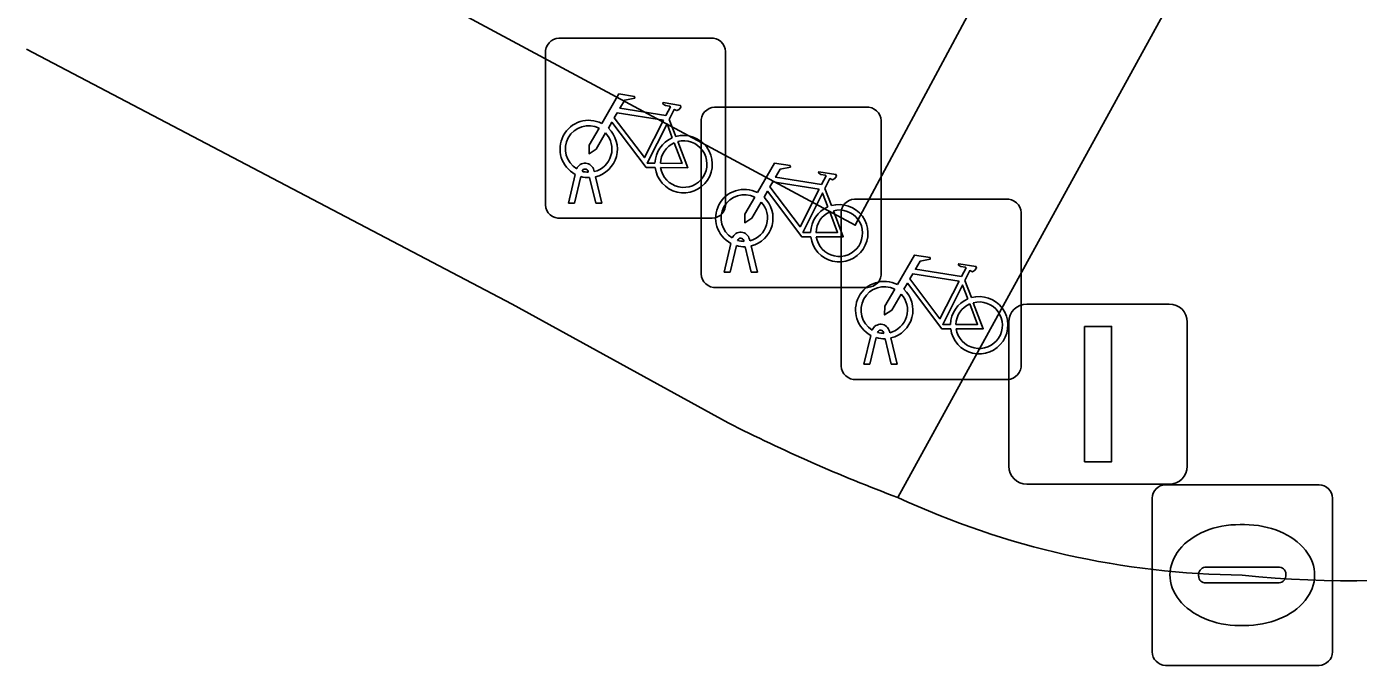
# Model space of a CAD drawing. Extents: x 159489 to 160304, y 383825 to 384531.
# Drawn here: x 160038.67 to 160046.05, y 383902.91 to 383906.45 of the extents above; entities that cross this region are included whole.
import ezdxf

# ---------------------------------------------------------------- set-up
doc = ezdxf.new("R2010")
doc.units = 0
for name, color, linetype in [('IMGEO_Fietsenrek', 7, 'Continuous'), ('IMGEO_Groenvoorziening', 7, 'Continuous'), ('IMGEO_Kolk', 7, 'Continuous'), ('IMGEO_Lichtmast', 7, 'Continuous'), ('IMGEO_Rijbaan_lokaal_open', 7, 'Continuous'), ('IMGEO_Voetpad_open', 7, 'Continuous')]:
    doc.layers.add(name, color=color, linetype=linetype)

msp = doc.modelspace()

# ---------------------------------------------------------------- linework, layer by layer
at = {"layer": 'IMGEO_Fietsenrek'}
for p, q in [((160041.6189, 383906.3875), (160042.4598, 383906.3875)), ((160042.4598, 383906.3875), (160041.6189, 383906.3875)), ((160041.5445, 383905.4629), (160041.5445, 383906.3038)), ((160041.5445, 383906.3038), (160041.5445, 383905.4629)), ((160042.5435, 383906.3131), (160042.5435, 383905.4722)), ((160042.5435, 383905.4722), (160042.5435, 383906.3131)), ((160042.4819, 383906.0045), (160043.3228, 383906.0045)), ((160043.3228, 383906.0045), (160042.4819, 383906.0045)), ((160042.2312, 383905.9372), (160042.2675, 383905.842)), ((160042.4075, 383905.0799), (160042.4075, 383905.9208)), ((160042.4075, 383905.9208), (160042.4075, 383905.0799)), ((160043.4065, 383905.9301), (160043.4065, 383905.0892)), ((160043.4065, 383905.0892), (160043.4065, 383905.9301)), ((160041.6715, 383905.4723), (160041.7098, 383905.6323)), ((160041.7402, 383905.6201), (160041.7049, 383905.4723)), ((160041.7819, 383905.6439), (160041.7809, 383905.6482)), ((160041.823, 383905.4723), (160041.7891, 383905.614)), ((160041.8126, 383905.6554), (160041.8144, 383905.6475)), ((160041.8214, 383905.6183), (160041.8564, 383905.4723)), ((160043.0942, 383905.5542), (160043.1305, 383905.459)), ((160041.7049, 383905.4723), (160041.6715, 383905.4723)), ((160041.8564, 383905.4723), (160041.823, 383905.4723)), ((160043.2579, 383905.4945), (160044.0988, 383905.4945)), ((160044.0988, 383905.4945), (160043.2579, 383905.4945)), ((160042.4691, 383905.3885), (160041.6282, 383905.3885)), ((160041.6282, 383905.3885), (160042.4691, 383905.3885)), ((160043.1835, 383904.5699), (160043.1835, 383905.4108)), ((160043.1835, 383905.4108), (160043.1835, 383904.5699)), ((160044.1825, 383905.4201), (160044.1825, 383904.5792)), ((160044.1825, 383904.5792), (160044.1825, 383905.4201)), ((160042.5345, 383905.0893), (160042.5728, 383905.2493)), ((160042.6032, 383905.2371), (160042.5679, 383905.0893)), ((160042.6449, 383905.2609), (160042.6439, 383905.2652)), ((160042.686, 383905.0893), (160042.6521, 383905.231)), ((160042.6756, 383905.2724), (160042.6774, 383905.2645)), ((160042.6844, 383905.2353), (160042.7194, 383905.0893)), ((160042.5679, 383905.0893), (160042.5345, 383905.0893)), ((160042.7194, 383905.0893), (160042.686, 383905.0893)), ((160043.8702, 383905.0442), (160043.9065, 383904.949)), ((160043.3321, 383905.0055), (160042.4912, 383905.0055)), ((160042.4912, 383905.0055), (160043.3321, 383905.0055)), ((160043.3105, 383904.5793), (160043.3488, 383904.7393)), ((160043.3792, 383904.7271), (160043.3439, 383904.5793)), ((160043.4209, 383904.7509), (160043.4199, 383904.7552)), ((160043.462, 383904.5793), (160043.4281, 383904.721)), ((160043.4516, 383904.7624), (160043.4534, 383904.7545)), ((160043.4604, 383904.7253), (160043.4954, 383904.5793)), ((160043.3439, 383904.5793), (160043.3105, 383904.5793)), ((160043.4954, 383904.5793), (160043.462, 383904.5793)), ((160044.1081, 383904.4955), (160043.2672, 383904.4955)), ((160043.2672, 383904.4955), (160044.1081, 383904.4955))]:
    msp.add_line(p, q, dxfattribs=at)
for points in [[(160041.8571, 383905.9142), (160041.9518, 383906.0777), (160042.038, 383906.0639), (160042.0397, 383906.0552), (160041.9836, 383906.0443), (160041.9574, 383905.999), (160042.2126, 383905.9582)], [(160042.1997, 383905.933), (160041.9429, 383905.974), (160041.9262, 383905.9452), (160042.0932, 383905.7249), (160042.1997, 383905.933)], [(160042.2126, 383905.9582), (160042.2376, 383906.007), (160042.2325, 383906.011), (160042.2093, 383906.0147), (160042.1966, 383906.0222), (160042.1956, 383906.0253), (160042.1978, 383906.0299), (160042.2926, 383906.0148), (160042.2949, 383906.0045), (160042.2855, 383905.9921), (160042.2731, 383905.9857), (160042.2586, 383905.9919), (160042.2312, 383905.9372)], [(160042.1528, 383905.6695), (160042.1031, 383905.6696), (160041.9124, 383905.9213), (160041.8934, 383905.8885)], [(160042.2477, 383905.835), (160042.2184, 383905.9118), (160042.109, 383905.6937), (160042.1517, 383905.6936)], [(160041.8778, 383905.8617), (160041.8262, 383905.7725), (160041.7863, 383905.7465), (160041.7875, 383905.794), (160041.842, 383905.8882)], [(160042.1817, 383905.6935), (160042.3016, 383905.6933), (160042.2584, 383905.8069)], [(160042.2782, 383905.8138), (160042.3332, 383905.6692), (160042.1831, 383905.6695)], [(160042.7201, 383905.5312), (160042.8148, 383905.6947), (160042.901, 383905.6809), (160042.9027, 383905.6722), (160042.8466, 383905.6613), (160042.8204, 383905.616), (160043.0756, 383905.5752)], [(160043.0756, 383905.5752), (160043.1006, 383905.624), (160043.0955, 383905.628), (160043.0723, 383905.6317), (160043.0596, 383905.6392), (160043.0586, 383905.6423), (160043.0608, 383905.6469), (160043.1556, 383905.6318), (160043.1579, 383905.6215), (160043.1485, 383905.6091), (160043.1361, 383905.6027), (160043.1216, 383905.6089), (160043.0942, 383905.5542)], [(160043.0158, 383905.2865), (160042.9661, 383905.2866), (160042.7754, 383905.5383), (160042.7564, 383905.5055)], [(160043.0627, 383905.55), (160042.8059, 383905.591), (160042.7892, 383905.5622), (160042.9562, 383905.3419), (160043.0627, 383905.55)], [(160043.1107, 383905.452), (160043.0814, 383905.5288), (160042.972, 383905.3107), (160043.0147, 383905.3106)], [(160042.7408, 383905.4787), (160042.6892, 383905.3895), (160042.6493, 383905.3635), (160042.6505, 383905.411), (160042.705, 383905.5052)], [(160043.0447, 383905.3105), (160043.1646, 383905.3103), (160043.1214, 383905.4239)], [(160043.1412, 383905.4308), (160043.1962, 383905.2862), (160043.0461, 383905.2865)], [(160043.4961, 383905.0212), (160043.5908, 383905.1847), (160043.677, 383905.1709), (160043.6787, 383905.1622), (160043.6226, 383905.1513), (160043.5964, 383905.106), (160043.8516, 383905.0652)], [(160043.8387, 383905.04), (160043.5819, 383905.081), (160043.5652, 383905.0522), (160043.7322, 383904.8319), (160043.8387, 383905.04)], [(160043.8516, 383905.0652), (160043.8766, 383905.114), (160043.8715, 383905.118), (160043.8483, 383905.1217), (160043.8356, 383905.1292), (160043.8346, 383905.1323), (160043.8368, 383905.1369), (160043.9316, 383905.1218), (160043.9339, 383905.1115), (160043.9245, 383905.0991), (160043.9121, 383905.0927), (160043.8976, 383905.0989), (160043.8702, 383905.0442)], [(160043.7918, 383904.7765), (160043.7421, 383904.7766), (160043.5514, 383905.0283), (160043.5324, 383904.9955)], [(160043.8867, 383904.942), (160043.8574, 383905.0188), (160043.748, 383904.8007), (160043.7907, 383904.8006)], [(160043.5168, 383904.9687), (160043.4652, 383904.8795), (160043.4253, 383904.8535), (160043.4265, 383904.901), (160043.481, 383904.9952)], [(160043.8207, 383904.8005), (160043.9406, 383904.8003), (160043.8974, 383904.9139)], [(160043.9172, 383904.9208), (160043.9722, 383904.7762), (160043.8221, 383904.7765)]]:
    msp.add_lwpolyline(points, dxfattribs=at)
for centre, radius, start, end in [((160041.6222, 383906.3096), 0.0779, 92.4484, 184.28452), ((160041.6222, 383906.3096), 0.0779, 92.4484, 184.28452), ((160042.4656, 383906.3098), 0.0779, 2.4484, 94.28452), ((160042.4656, 383906.3098), 0.0779, 2.4484, 94.28452), ((160042.4852, 383905.9266), 0.0779, 92.4484, 184.28452), ((160042.4852, 383905.9266), 0.0779, 92.4484, 184.28452), ((160043.3286, 383905.9268), 0.0779, 2.4484, 94.28452), ((160043.3286, 383905.9268), 0.0779, 2.4484, 94.28452), ((160041.7841, 383905.7729), 0.159, 62.67661, 242.13685), ((160041.7841, 383905.7729), 0.129, 63.31916, 238.90302), ((160041.7841, 383905.7729), 0.129, 283.60429, 43.43025), ((160041.7841, 383905.7729), 0.159, 283.5766, 46.60424), ((160042.3107, 383905.6889), 0.159, 113.3408, 178.32165), ((160042.3107, 383905.6889), 0.159, 187.0065, 105.77075), ((160042.3107, 383905.6889), 0.129, 113.92302, 177.95563), ((160042.3107, 383905.6889), 0.129, 188.67146, 104.58832), ((160041.7639, 383905.6443), 0.0499, 12.8025, 158.69338), ((160041.7841, 383905.7729), 0.159, 253.99666, 271.78671), ((160041.7639, 383905.6443), 0.0174, 12.8025, 163.45023), ((160041.7841, 383905.7729), 0.129, 253.41502, 269.02044), ((160042.6471, 383905.3899), 0.159, 62.67661, 242.13685), ((160041.6224, 383905.4662), 0.0779, 182.4484, 274.28452), ((160041.6224, 383905.4662), 0.0779, 182.4484, 274.28452), ((160042.4658, 383905.4664), 0.0779, 272.4484, 4.28452), ((160042.4658, 383905.4664), 0.0779, 272.4484, 4.28452), ((160042.6471, 383905.3899), 0.129, 63.31916, 238.90302), ((160042.6471, 383905.3899), 0.129, 283.60429, 43.43025), ((160042.6471, 383905.3899), 0.159, 283.5766, 46.60424), ((160043.1737, 383905.3059), 0.159, 113.3408, 178.32165), ((160043.1737, 383905.3059), 0.159, 187.0065, 105.77075), ((160043.2612, 383905.4166), 0.0779, 92.4484, 184.28452), ((160043.2612, 383905.4166), 0.0779, 92.4484, 184.28452), ((160044.1046, 383905.4168), 0.0779, 2.4484, 94.28452), ((160044.1046, 383905.4168), 0.0779, 2.4484, 94.28452), ((160043.1737, 383905.3059), 0.129, 113.92302, 177.95563), ((160043.1737, 383905.3059), 0.129, 188.67146, 104.58832), ((160042.6269, 383905.2613), 0.0499, 12.8025, 158.69338), ((160042.6471, 383905.3899), 0.159, 253.99666, 271.78671), ((160042.6269, 383905.2613), 0.0174, 12.8025, 163.45023), ((160042.6471, 383905.3899), 0.129, 253.41502, 269.02044), ((160043.3288, 383905.0834), 0.0779, 272.4484, 4.28452), ((160043.3288, 383905.0834), 0.0779, 272.4484, 4.28452), ((160042.4854, 383905.0832), 0.0779, 182.4484, 274.28452), ((160042.4854, 383905.0832), 0.0779, 182.4484, 274.28452), ((160043.4231, 383904.8799), 0.159, 62.67661, 242.13685), ((160043.4231, 383904.8799), 0.129, 63.31916, 238.90302), ((160043.4231, 383904.8799), 0.129, 283.60429, 43.43025), ((160043.4231, 383904.8799), 0.159, 283.5766, 46.60424), ((160043.9497, 383904.7959), 0.159, 113.3408, 178.32165), ((160043.9497, 383904.7959), 0.159, 187.0065, 105.77075), ((160043.9497, 383904.7959), 0.129, 113.92302, 177.95563), ((160043.9497, 383904.7959), 0.129, 188.67146, 104.58832), ((160043.4029, 383904.7513), 0.0499, 12.8025, 158.69338), ((160043.4231, 383904.8799), 0.159, 253.99666, 271.78671), ((160043.4029, 383904.7513), 0.0174, 12.8025, 163.45023), ((160043.4231, 383904.8799), 0.129, 253.41502, 269.02044), ((160043.2614, 383904.5732), 0.0779, 182.4484, 274.28452), ((160043.2614, 383904.5732), 0.0779, 182.4484, 274.28452), ((160044.1048, 383904.5734), 0.0779, 272.4484, 4.28452), ((160044.1048, 383904.5734), 0.0779, 272.4484, 4.28452)]:
    msp.add_arc(centre, radius, start, end, dxfattribs=at)
at = {"layer": 'IMGEO_Groenvoorziening'}
msp.add_lwpolyline([(160051.473, 383907.644), (160048.216, 383909.439), (160046.905, 383910.128), (160045.828, 383908.08), (160043.498, 383903.841)], dxfattribs=at)
for centre, radius, start, end in [((160046.0103, 383909.0649), 5.6858, 263.92937, 321.662), ((160045.449, 383908.05), 4.6392, 245.1313, 269.50651)]:
    msp.add_arc(centre, radius, start, end, dxfattribs=at)
at = {"layer": 'IMGEO_Kolk'}
for p, q in [((160044.9829, 383903.9115), (160045.8351, 383903.9115)), ((160044.9085, 383902.9849), (160044.9085, 383903.8371)), ((160045.9095, 383903.8371), (160045.9095, 383902.9849)), ((160045.3965, 383903.6907), (160045.4215, 383903.6907)), ((160045.1669, 383903.4049), (160045.1669, 383903.4171)), ((160045.21, 383903.4543), (160045.6079, 383903.4543)), ((160045.651, 383903.4171), (160045.651, 383903.4049)), ((160045.6045, 383903.3677), (160045.2066, 383903.3677)), ((160045.4185, 383903.1313), (160045.3936, 383903.1313)), ((160045.8351, 383902.9105), (160044.9829, 383902.9105))]:
    msp.add_line(p, q, dxfattribs=at)
for points in [[(160044.9829, 383903.9115), (160045.8351, 383903.9115)], [(160044.9085, 383902.9849), (160044.9085, 383903.8371)], [(160045.9095, 383903.8371), (160045.9095, 383902.9849)], [(160045.8351, 383902.9105), (160044.9829, 383902.9105)]]:
    msp.add_lwpolyline(points, dxfattribs=at)
for centre, radius, start, end in [((160044.985, 383903.835), 0.0765, 91.55205, 178.44795), ((160044.985, 383903.835), 0.0765, 91.55205, 178.44795), ((160045.833, 383903.835), 0.0765, 1.55205, 88.44795), ((160045.833, 383903.835), 0.0765, 1.55205, 88.44795), ((160045.2071, 383903.4141), 0.0403, 85.87752, 175.75265), ((160045.2036, 383903.4042), 0.0366, 178.93798, 274.71019), ((160045.6084, 383903.4105), 0.043, 264.86636, 352.45326), ((160045.6124, 383903.4159), 0.0386, 1.73085, 96.63898), ((160044.985, 383902.987), 0.0765, 181.55205, 268.44795), ((160044.985, 383902.987), 0.0765, 181.55205, 268.44795), ((160045.833, 383902.987), 0.0765, 271.55205, 358.44795), ((160045.833, 383902.987), 0.0765, 271.55205, 358.44795)]:
    msp.add_arc(centre, radius, start, end, dxfattribs=at)
for centre, major_axis, ratio, start_param, end_param in [((160045.395, 383903.411), (-0.3872, 0.002), 0.722429, 4.712389, 7.853982), ((160045.42, 383903.411), (-0.3901, 0.002), 0.717154, 1.570796, 4.712389)]:
    msp.add_ellipse(centre, major_axis=major_axis, ratio=ratio, start_param=start_param, end_param=end_param, dxfattribs=at)
at = {"layer": 'IMGEO_Lichtmast'}
for p, q in [((160044.2141, 383904.9135), (160045.0039, 383904.9135)), ((160045.0039, 383904.9135), (160044.2141, 383904.9135)), ((160044.1141, 383904.0145), (160044.1141, 383904.8135)), ((160044.1141, 383904.8135), (160044.1141, 383904.0145)), ((160045.1039, 383904.8135), (160045.1039, 383904.0145)), ((160045.1039, 383904.0145), (160045.1039, 383904.8135)), ((160045.0039, 383903.9145), (160044.2141, 383903.9145)), ((160044.2141, 383903.9145), (160045.0039, 383903.9145))]:
    msp.add_line(p, q, dxfattribs=at)
msp.add_lwpolyline([(160044.534, 383904.789), (160044.684, 383904.789), (160044.684, 383904.039), (160044.534, 383904.039), (160044.534, 383904.789)], dxfattribs=at)
for centre, start, end in [((160044.2141, 383904.8135), 90, 180), ((160044.2141, 383904.8135), 90, 180), ((160045.0039, 383904.8135), 0, 90), ((160045.0039, 383904.8135), 360, 90), ((160044.2141, 383904.0145), 180, 270), ((160044.2141, 383904.0145), 180, 270), ((160045.0039, 383904.0145), 270, 0), ((160045.0039, 383904.0145), 270, 0)]:
    msp.add_arc(centre, 0.1, start, end, dxfattribs=at)
at = {"layer": 'IMGEO_Rijbaan_lokaal_open'}
msp.add_lwpolyline([(160042.558, 383904.254), (160041.36, 383904.913), (160038.667, 383906.327)], dxfattribs=at)
for centre, radius, start, end in [((160046.0103, 383909.0649), 5.6858, 263.92937, 321.662), ((160046.9121, 383912.8879), 9.6697, 243.2379, 249.32441), ((160045.449, 383908.05), 4.6392, 245.1313, 269.50651)]:
    msp.add_arc(centre, radius, start, end, dxfattribs=at)
at = {"layer": 'IMGEO_Voetpad_open'}
for points in [[(160043.498, 383903.841), (160045.828, 383908.08), (160046.905, 383910.128), (160044.628, 383911.38), (160046.252, 383914.282)], [(160038.667, 383906.327), (160041.36, 383904.913), (160042.558, 383904.254)]]:
    msp.add_lwpolyline(points, dxfattribs=at)
for points in [[(160045.627, 383909.756), (160043.262, 383905.35), (160038.863, 383907.713), (160041.22, 383912.13)], [(160045.627, 383909.756), (160041.22, 383912.13), (160038.863, 383907.713), (160043.262, 383905.35)]]:
    msp.add_lwpolyline(points, close=True, dxfattribs=at)
msp.add_arc((160046.9121, 383912.8879), 9.6697, 243.2379, 249.32441, dxfattribs=at)

doc.saveas('drawing.dxf')
